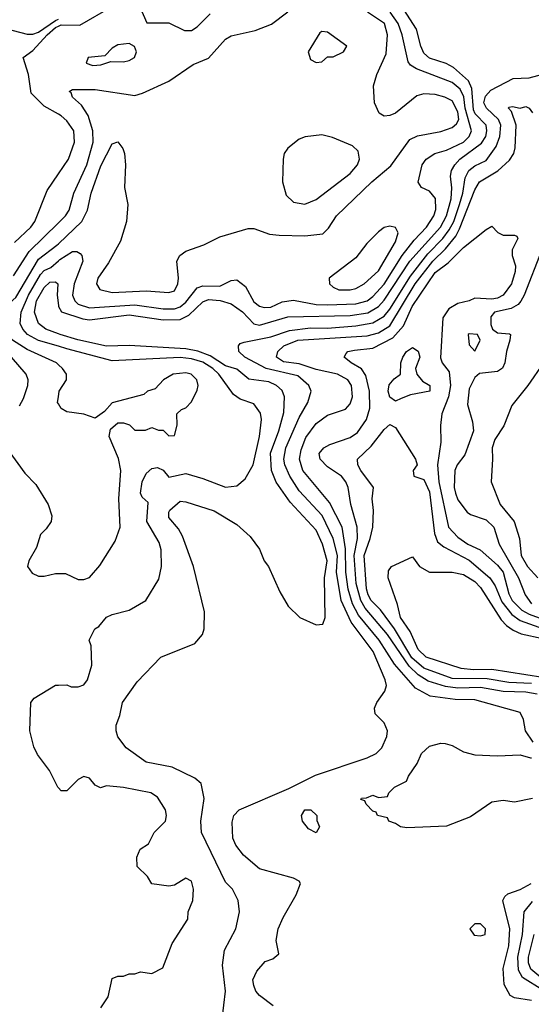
# Model space of a CAD drawing. Header units: inches. Extents: x 1793389 to 1900389, y 320802 to 470796.
# Tile 627 of 656: x 1869863 to 1871669, y 423143 to 426623. Entities that reach past the tile are written whole.
import ezdxf

# ---------------------------------------------------------------- set-up
doc = ezdxf.new("R2010")
doc.units = ezdxf.units.IN
doc.header["$MEASUREMENT"] = 0
doc.layers.add('B8462', color=7, linetype='Continuous')
doc.layers.add('B8472', color=7, linetype='Continuous')

msp = doc.modelspace()

# ---------------------------------------------------------------- linework, layer by layer
at = {"layer": 'B8462', "color": 2}
for points, elevation in [([(1869550, 426650.4), (1869670, 426617), (1869790, 426598), (1869890, 426571.8), (1869910, 426571.6), (1869930, 426579.2), (1869990, 426620.1), (1870000, 426624.6)], 330), ([(1870000, 426289.4), (1869950, 426318), (1869903.3, 426363.3), (1869894.3, 426430), (1869875.3, 426490), (1869910, 426514), (1869959.8, 426570), (1869990, 426595.5), (1870000, 426600.3)], 326), ([(1869844.4, 425835.6), (1869902, 425890), (1869917, 425910), (1869960.1, 426019.9), (1870000, 426078.4)], 326), ([(1869841.6, 425718.4), (1869896.3, 425803.7), (1870000, 425905.4)], 322), ([(1870000, 425403.5), (1869993.2, 425410), (1869890, 425457.7), (1869837.6, 425490), (1869789.6, 425530), (1869777, 425550), (1869772, 425570), (1869778, 425590), (1869790, 425602), (1869830, 425623.7), (1869850, 425641.3), (1869930, 425776.5), (1869994.1, 425825.9), (1870000, 425831.5)], 318), ([(1870000, 425469.2), (1869930, 425489.8), (1869890.8, 425510.8), (1869874.3, 425530), (1869865.1, 425550), (1869868.4, 425590), (1869894.8, 425650), (1869937.1, 425722.9), (1869950, 425736.5), (1869972.8, 425747.2), (1870000, 425771.4)], 314), ([(1870000, 425512.6), (1869956, 425530), (1869929.6, 425550), (1869915.8, 425590), (1869923.1, 425630), (1869950, 425677.1), (1869970, 425695.3), (1869990, 425697.1), (1869998, 425690), (1869994.9, 425650), (1870000, 425612.9)], 310), ([(1869862, 425258), (1869876.2, 425283.8), (1869892.3, 425330), (1869892.7, 425350), (1869886.6, 425370), (1869834, 425430)], 322), ([(1870000, 425265.3), (1869997.2, 425270), (1870000, 425290.5)], 318), ([(1869822, 425102), (1869880.9, 425020.9), (1869919.9, 424979.9), (1869964, 424910), (1869976.3, 424870), (1869974, 424850), (1869956.8, 424823.2), (1869936.9, 424803.1), (1869922, 424758), (1869896, 424710), (1869891.3, 424690), (1869907.1, 424667.1), (1869930, 424656), (1869950, 424656), (1869990, 424666), (1870000, 424665.8)], 318), ([(1870000, 423908), (1869998, 423910), (1869968.7, 423970), (1869926.3, 424026.3), (1869912.9, 424052.9), (1869899, 424110), (1869902, 424210), (1869914.6, 424225.4), (1869990, 424271.3), (1870000, 424271.5)], 314)]:
    msp.add_lwpolyline(points, dxfattribs=dict(at, elevation=elevation))
at = {"layer": 'B8472', "color": 2}
for points, elevation in [([(1870282, 426682), (1870312, 426612), (1870390, 426612), (1870445.4, 426585.4), (1870470, 426584.7), (1870490, 426598), (1870535.6, 426644.4)], 326), ([(1870000, 426600.3), (1870010, 426605.2), (1870075.8, 426604.2), (1870190, 426670.3)], 326), ([(1870000, 425612.9), (1870000.4, 425610), (1870010.3, 425590.3), (1870085.8, 425565.8), (1870110, 425562.8), (1870250, 425580.2), (1870370, 425562), (1870430, 425563.2), (1870460.7, 425579.3), (1870510, 425626), (1870530, 425634), (1870571.2, 425631.2), (1870610, 425619.5), (1870650, 425590.3), (1870690, 425548.4), (1870710, 425543.7), (1870810, 425573.1), (1871030, 425577.2), (1871092.7, 425587.3), (1871130, 425609), (1871150, 425631.6), (1871240.9, 425770), (1871348.7, 425890), (1871369.8, 425930.2), (1871386.6, 425990), (1871388.5, 426028.5), (1871384.2, 426070), (1871387.6, 426090), (1871398.7, 426110), (1871417.4, 426130), (1871492.9, 426187.1), (1871508.3, 426210), (1871512.6, 426230), (1871509.7, 426250), (1871471.1, 426290), (1871465, 426305), (1871459.6, 426379.6), (1871447.2, 426407.2), (1871394.5, 426454.5), (1871368.7, 426468.7), (1871310, 426486.9), (1871290, 426505.1), (1871278.7, 426530), (1871264.2, 426590), (1871219, 426659)], 310), ([(1870000, 425905.4), (1870025.1, 425930), (1870038, 425950), (1870054.7, 426010), (1870099.8, 426110), (1870123.1, 426190), (1870121.1, 426230), (1870104.9, 426284.9), (1870081, 426321), (1870049.2, 426350), (1870044.7, 426364.7), (1870038, 426370), (1870050, 426376), (1870130, 426376.4), (1870270, 426354.8), (1870296.5, 426363.5), (1870390, 426406), (1870475.5, 426464.5), (1870530, 426487.7), (1870590, 426554.8), (1870610, 426566.8), (1870694.8, 426585.2), (1870752.3, 426607.7), (1870809.4, 426650.6)], 322), ([(1870000, 425831.5), (1870082, 425910), (1870103, 425950), (1870115.1, 426010), (1870150, 426106.8), (1870190, 426184.7), (1870210, 426191.3), (1870227.5, 426167.5), (1870233, 426150), (1870237.1, 426110), (1870233, 426030), (1870245.5, 425970), (1870240.3, 425910), (1870219.4, 425840.6), (1870176.4, 425763.6), (1870139.1, 425710), (1870134, 425690), (1870146, 425670), (1870190, 425659.5), (1870310, 425664.9), (1870390, 425659.1), (1870410, 425664.9), (1870421.2, 425690), (1870424, 425710), (1870418, 425770), (1870428, 425790), (1870450, 425804.7), (1870512.9, 425827.1), (1870570, 425856), (1870670, 425884.7), (1870690, 425884.7), (1870744.9, 425864.9), (1870778.6, 425861.4), (1870870, 425858.8), (1870933.6, 425866.4), (1870953.6, 425886.4), (1870982, 425930), (1871106.6, 426050), (1871172.9, 426107.1), (1871240.7, 426199.3), (1871267, 426213), (1871350, 426228.2), (1871390, 426242.4), (1871405.3, 426254.7), (1871412.9, 426270), (1871410, 426297.2), (1871390, 426336.2), (1871364, 426350), (1871330, 426358.7), (1871290, 426360.9), (1871265.5, 426354.5), (1871190, 426293.2), (1871170, 426285.2), (1871150, 426282.7), (1871132.5, 426292.5), (1871116, 426330), (1871112.7, 426390), (1871123.7, 426430), (1871156.9, 426503.1), (1871161.1, 426570), (1871151, 426610), (1871091.5, 426650)], 318), ([(1870000, 425771.4), (1870004.5, 425775.5), (1870050, 425804.4), (1870064.5, 425804.5), (1870077.1, 425797.1), (1870082.8, 425790), (1870085.5, 425770), (1870055.8, 425690), (1870049.2, 425649.2), (1870057.6, 425630), (1870070, 425617.6), (1870110, 425604.4), (1870270, 425615.2), (1870370, 425601.3), (1870410, 425600.8), (1870430, 425607.9), (1870450, 425624.6), (1870490, 425675.6), (1870510, 425682), (1870570, 425681.1), (1870610, 425702), (1870630, 425704), (1870660.4, 425680.4), (1870690, 425625.5), (1870710, 425610.4), (1870726.3, 425606.3), (1870750, 425607.4), (1870790, 425625.7), (1870830, 425631.8), (1870910, 425617), (1870950, 425615.2), (1871050, 425618.6), (1871090, 425629.1), (1871110, 425644.6), (1871150, 425688.8), (1871212.9, 425790), (1871255.7, 425844.3), (1871299.7, 425890), (1871325.1, 425930), (1871332.7, 425952.7), (1871331.3, 425991.3), (1871310, 426017.2), (1871282, 426030), (1871269.4, 426049.4), (1871283.7, 426110), (1871298, 426130), (1871329.2, 426150), (1871370, 426162.6), (1871429.8, 426190.2), (1871449.8, 426210.2), (1871458.3, 426230), (1871436.3, 426310), (1871430.5, 426350.5), (1871417.6, 426377.6), (1871390, 426401.7), (1871264, 426450), (1871242.8, 426462.8), (1871234.7, 426474.7), (1871213.7, 426570), (1871198.7, 426610), (1871171.1, 426650)], 314), ([(1870757.5, 423137.5), (1870710, 423174), (1870697.2, 423190), (1870689.3, 423210), (1870686, 423230), (1870700.2, 423259.8), (1870730, 423294), (1870756.4, 423303.6), (1870778, 423322), (1870769, 423369), (1870776, 423410), (1870792.7, 423450), (1870839.3, 423530), (1870854, 423570), (1870850, 423578), (1870829.2, 423589.2), (1870710, 423622), (1870652.7, 423670), (1870625.8, 423705.8), (1870616, 423730), (1870612.9, 423787.1), (1870619, 423810), (1870638, 423830), (1870813.6, 423906.4), (1870907.2, 423952.8), (1871090, 424014), (1871122, 424030), (1871141.2, 424050), (1871159, 424090), (1871162, 424110), (1871150, 424138), (1871118, 424170), (1871115.3, 424190), (1871124, 424210), (1871152.7, 424250), (1871158, 424270), (1871153.6, 424290), (1871110.9, 424390), (1871033.9, 424493.9), (1870998.4, 424570), (1870981.5, 424670), (1870984.6, 424730), (1870969.8, 424790), (1870930.6, 424870.6), (1870850, 424957.6), (1870816.4, 425010), (1870799.1, 425050), (1870795.4, 425070), (1870802.6, 425110), (1870850, 425217.3), (1870880.7, 425270), (1870892.7, 425310), (1870883.7, 425330), (1870844.7, 425364.7), (1870732.7, 425390), (1870658, 425430), (1870637.2, 425450), (1870635.3, 425470), (1870641.2, 425478.8), (1870656, 425484), (1870750, 425502.6), (1870815.6, 425524.4), (1870890, 425534.2), (1870950, 425533.4), (1871050, 425540.7), (1871110, 425552.3), (1871150, 425575.6), (1871170, 425600.3), (1871243.2, 425716.8), (1871303.9, 425796.1), (1871357.2, 425850), (1871379.6, 425880.4), (1871395.2, 425910), (1871416.2, 425970), (1871428, 426010), (1871436.1, 426063.9), (1871448.2, 426090), (1871470, 426106.7), (1871510, 426126), (1871544.9, 426175.1), (1871558.7, 426210), (1871561.4, 426250), (1871553.1, 426270), (1871511.2, 426310), (1871501.7, 426330), (1871507, 426353), (1871526.3, 426373.7), (1871604.9, 426415.1), (1871661.7, 426418.3), (1871710, 426430.5)], 306), ([(1871675.3, 424070), (1871648.7, 424110), (1871642, 424150), (1871630, 424174), (1871470, 424219.7), (1871400.4, 424220.4), (1871312.3, 424232.3), (1871260.1, 424260.1), (1871185.7, 424345.7), (1871132.1, 424430), (1871058.8, 424518.8), (1871038.5, 424558.5), (1871022.9, 424610), (1871015, 424670), (1871013.4, 424753.4), (1871001.7, 424830), (1870956.3, 424916.3), (1870863, 425030), (1870851.1, 425070), (1870857.4, 425102.6), (1870873.4, 425146.6), (1870910, 425195.5), (1870950, 425225.5), (1871013.3, 425246.7), (1871030, 425266), (1871037.6, 425290), (1871034, 425330), (1871022, 425350), (1870985.2, 425370), (1870910, 425387.3), (1870850, 425406.8), (1870794, 425414), (1870769.7, 425430.3), (1870774.5, 425450), (1870795.1, 425470), (1870845.2, 425490), (1871090, 425506), (1871130, 425516.5), (1871170, 425540.9), (1871259.4, 425690), (1871321.8, 425770), (1871366.9, 425813.1), (1871402.3, 425857.7), (1871416.3, 425883.7), (1871470, 426022), (1871486.6, 426050), (1871550.9, 426089.1), (1871592.8, 426127.2), (1871607, 426150), (1871612.3, 426170), (1871616, 426250), (1871599.3, 426299.3), (1871589.1, 426310.9), (1871590, 426314), (1871603.1, 426316.9), (1871630, 426311), (1871650, 426316), (1871662, 426310), (1871673.7, 426293.7)], 302), ([(1870000, 426078.4), (1870035.1, 426130), (1870057, 426190), (1870054, 426230), (1870030, 426266), (1870010, 426283.7), (1870000, 426289.4)], 326), ([(1871690, 424239.2), (1871650, 424246.6), (1871570, 424248.6), (1871490, 424262.9), (1871410, 424260.2), (1871366.4, 424266.4), (1871305.7, 424285.7), (1871270, 424307.7), (1871238, 424338), (1871161.8, 424450), (1871083.3, 424543.3), (1871067.3, 424570), (1871050.7, 424630), (1871043.4, 424730), (1871055.3, 424790), (1871054.8, 424830), (1871031.6, 424910), (1871022.7, 424970), (1871014.5, 424990), (1870999.3, 425010), (1870950, 425042.7), (1870923.7, 425070), (1870920.9, 425090), (1870937.2, 425110), (1870958.3, 425121.7), (1871030, 425146), (1871056.2, 425163.8), (1871087.8, 425210), (1871099.7, 425250), (1871097.7, 425310), (1871085.6, 425365.6), (1871069.8, 425389.8), (1871033.2, 425410), (1871008.7, 425430), (1871016, 425444), (1871022, 425450), (1871044.9, 425455.1), (1871110, 425462), (1871180.8, 425499.2), (1871218.3, 425541.7), (1871248.8, 425610), (1871330, 425730.3), (1871376.3, 425763.7), (1871430, 425818), (1871510, 425882), (1871530, 425894), (1871551.6, 425871.6), (1871570, 425862), (1871610, 425862), (1871618, 425858), (1871622, 425850), (1871602, 425810), (1871602, 425790), (1871613.4, 425753.4), (1871612.8, 425732.8), (1871599.3, 425690), (1871570, 425649.6), (1871550, 425638.7), (1871530, 425635.1), (1871470, 425639.3), (1871450.4, 425629.6), (1871410, 425619.6), (1871378.3, 425601.7), (1871357.1, 425570), (1871348.5, 425428.5), (1871354.8, 425410), (1871378.9, 425378.9), (1871383.9, 425330), (1871377.3, 425290), (1871353.4, 425230), (1871348.5, 425188.5), (1871350.4, 425130), (1871338.2, 425050), (1871342.9, 424990), (1871376.9, 424830), (1871410, 424794), (1871444.9, 424770), (1871489, 424749), (1871550, 424695.8), (1871570.2, 424670), (1871590, 424594), (1871602, 424570), (1871636.1, 424536.1), (1871661.9, 424521.9), (1871710, 424504.8)], 298), ([(1871706.7, 425810), (1871644.2, 425650), (1871631.7, 425628.3), (1871623.4, 425616.6), (1871597.8, 425602.2), (1871539.3, 425590), (1871526.6, 425573.4), (1871525.9, 425545.9), (1871532.4, 425530), (1871550, 425516.5), (1871592.5, 425512.5), (1871596, 425510), (1871594, 425490), (1871582, 425450), (1871576.3, 425410), (1871568, 425392), (1871550, 425379.3), (1871486.8, 425373.2), (1871470, 425358), (1871450, 425318), (1871443.5, 425263.5), (1871461.6, 425201.6), (1871464.9, 425170), (1871434.9, 425085.1), (1871407.3, 425050), (1871398.8, 425030), (1871397.3, 424970), (1871401.6, 424950), (1871410, 424926), (1871443.1, 424883.1), (1871454.2, 424874.2), (1871510, 424855.3), (1871536.4, 424830), (1871555.8, 424770), (1871623.7, 424650), (1871647.2, 424590), (1871670, 424558.9)], 302), ([(1870578, 423090), (1870589.3, 423190), (1870578.9, 423281.1), (1870585.8, 423334.2), (1870626, 423410), (1870639, 423470), (1870634, 423510), (1870614, 423550), (1870590, 423575.3), (1870505.1, 423750), (1870502.9, 423790), (1870514.5, 423870), (1870503.7, 423923.7), (1870482, 423942), (1870401.6, 423981.6), (1870310, 423999.3), (1870239, 424050), (1870210, 424089), (1870203.7, 424110), (1870203.7, 424130), (1870216.6, 424163.4), (1870226, 424210), (1870277.5, 424282.5), (1870362, 424370), (1870482, 424418), (1870508.7, 424450), (1870514, 424470), (1870516, 424530), (1870477, 424690), (1870437.7, 424797.7), (1870423.3, 424823.3), (1870390, 424864), (1870390, 424882), (1870392.7, 424890), (1870430, 424922), (1870450, 424919.1), (1870550, 424887.3), (1870630, 424838.8), (1870676.7, 424796.7), (1870710, 424751.3), (1870726, 424710), (1870741, 424690), (1870781.1, 424601.1), (1870810.7, 424550.7), (1870852, 424510), (1870910, 424484.7), (1870933.2, 424486.8), (1870942, 424510), (1870939.7, 424650), (1870948.2, 424710), (1870932.1, 424770), (1870910, 424819.5), (1870817.6, 424917.6), (1870768.6, 424988.6), (1870752.6, 425030), (1870748.9, 425091.1), (1870777.7, 425170), (1870795.1, 425235.1), (1870798, 425290), (1870790, 425312.7), (1870769.3, 425330), (1870742.7, 425342.7), (1870672.3, 425352.3), (1870630, 425388.3), (1870590, 425399.8), (1870535.5, 425435.5), (1870492.2, 425452.2), (1870450, 425459.8), (1870250, 425471.9), (1870170, 425468.8), (1870068.8, 425491.2), (1870006.6, 425510), (1870000, 425512.6)], 310), ([(1870000, 424271.5), (1870030, 424272), (1870045.4, 424265.4), (1870070, 424264.7), (1870090, 424272), (1870102, 424290), (1870118, 424342), (1870115.3, 424410), (1870108.7, 424430), (1870128, 424470), (1870142, 424478), (1870170, 424511), (1870190, 424521), (1870250, 424536), (1870308.7, 424570), (1870354.8, 424645.2), (1870363.7, 424690), (1870362.9, 424750), (1870355.8, 424775.8), (1870311.8, 424850), (1870317.2, 424917.2), (1870296, 424936), (1870289.6, 424950), (1870295.1, 424990), (1870310, 425018.8), (1870330, 425037.3), (1870350, 425040.7), (1870370, 425031), (1870390, 425006), (1870450, 425019.3), (1870510, 425001.6), (1870590, 424970.4), (1870630, 424975.5), (1870659.7, 425000.3), (1870687, 425050), (1870709.6, 425150), (1870717, 425210), (1870713.1, 425233.1), (1870690, 425265.2), (1870642, 425282), (1870618, 425298), (1870566.6, 425370), (1870545.4, 425390), (1870510, 425413.2), (1870470, 425424.4), (1870430, 425428.9), (1870190, 425418), (1870030, 425460.4), (1870000, 425469.2)], 314), ([(1870000, 425290.5), (1870002.7, 425310), (1870028.7, 425350), (1870028.7, 425370), (1870014, 425390), (1870000, 425403.5)], 318), ([(1871712.7, 425410), (1871657.1, 425330), (1871600.9, 425259.1), (1871572, 425188), (1871540.9, 425139.1), (1871530.5, 425110), (1871532.7, 425070), (1871528, 424990), (1871559.3, 424910), (1871608.4, 424850), (1871627, 424790), (1871633.4, 424730), (1871656, 424690), (1871692, 424650)], 306), ([(1870000, 424665.8), (1870025.4, 424665.4), (1870070, 424644.7), (1870090, 424644.7), (1870110, 424652), (1870146.3, 424693.7), (1870200.5, 424779.5), (1870218, 424830), (1870213.6, 424930), (1870220.7, 425030), (1870212.1, 425072.1), (1870179, 425150), (1870184, 425176), (1870210, 425198), (1870230, 425198), (1870251.3, 425191.3), (1870270, 425172), (1870307.3, 425172.7), (1870330, 425182), (1870352.7, 425172.7), (1870370, 425172), (1870390, 425152), (1870410, 425154), (1870419, 425190), (1870418, 425230), (1870434.6, 425245.4), (1870450, 425251.3), (1870470, 425272), (1870490, 425314), (1870493.2, 425330), (1870488.7, 425350), (1870468, 425370), (1870450, 425374.5), (1870404.7, 425370), (1870371.3, 425350), (1870341, 425319), (1870314, 425310), (1870302, 425298), (1870190, 425268.7), (1870162, 425238), (1870130, 425215.3), (1870090, 425228.7), (1870030, 425237.2), (1870010, 425248.7), (1870000, 425265.3)], 318), ([(1871670, 424276.8), (1871590, 424281), (1871513.3, 424293.3), (1871390, 424294.2), (1871290, 424331.7), (1871247.6, 424367.6), (1871186, 424470), (1871137.4, 424537.4), (1871103.8, 424570), (1871092.8, 424590), (1871088, 424612), (1871078.7, 424730), (1871100.5, 424790), (1871109.6, 424830), (1871111.9, 424888.1), (1871107.8, 424930), (1871112.7, 424970), (1871067.6, 425030), (1871057, 425050), (1871055.1, 425070), (1871104.4, 425115.6), (1871150, 425174.8), (1871170, 425192), (1871190, 425182), (1871260.7, 425070), (1871266, 425050), (1871252, 425030), (1871254, 425010), (1871290, 424998), (1871310, 424954.8), (1871327.2, 424807.2), (1871338, 424778), (1871360.3, 424760.3), (1871450, 424712.9), (1871523.1, 424650), (1871541.8, 424621.8), (1871565.7, 424565.7), (1871600.8, 424520.8), (1871630, 424499.7), (1871696.2, 424476.2)], 294), ([(1871710, 424297.8), (1871530, 424326), (1871464.9, 424324.9), (1871422, 424330), (1871298, 424370), (1871270, 424397), (1871241.1, 424461.1), (1871208, 424510), (1871196.5, 424556.5), (1871164, 424650), (1871165.2, 424674.8), (1871175.3, 424690), (1871250, 424724.7), (1871274, 424690), (1871310, 424670.5), (1871390, 424670.4), (1871430, 424662), (1871470, 424637), (1871490, 424615.8), (1871562.6, 424502.6), (1871581.6, 424481.6), (1871605.5, 424465.5), (1871633, 424453), (1871710, 424436.2)], 290), ([(1871674, 423870), (1871610, 423857.2), (1871570, 423864), (1871530, 423858), (1871454.2, 423805.8), (1871370, 423772.7), (1871230, 423766.6), (1871208, 423770), (1871190, 423782), (1871166, 423790), (1871162, 423802), (1871126, 423810), (1871122, 423822), (1871110, 423826), (1871086, 423850), (1871082, 423862), (1871067.3, 423867.3), (1871070, 423872), (1871087.3, 423872.7), (1871110, 423882), (1871130, 423874), (1871162, 423878), (1871166, 423890), (1871186, 423910), (1871228.7, 423931.3), (1871235.3, 423950), (1871266.3, 423993.7), (1871282, 424030), (1871310, 424056), (1871350, 424066), (1871365.4, 424065.4), (1871390, 424058), (1871430, 424036), (1871470, 424024.7), (1871550, 424021), (1871630, 424024.7), (1871666, 424014), (1871670, 424014)], 302), ([(1870149.1, 423130.9), (1870175.3, 423170), (1870190, 423234), (1870210, 423242), (1870230, 423242), (1870249.1, 423250.9), (1870270, 423251.3), (1870290, 423258), (1870330, 423252), (1870368.4, 423271.6), (1870402, 423358), (1870456.4, 423443.6), (1870458, 423470), (1870474, 423510), (1870477.2, 423550), (1870470, 423578), (1870450, 423588.7), (1870410, 423564), (1870390, 423561.2), (1870330, 423568.7), (1870314.6, 423594.6), (1870278, 423630), (1870276.4, 423663.6), (1870288.7, 423691.3), (1870318, 423710), (1870338, 423750), (1870378, 423790), (1870382, 423810), (1870378, 423830), (1870350, 423875.3), (1870326, 423890), (1870230, 423909), (1870170, 423915.3), (1870148.4, 423908.4), (1870130, 423918), (1870110, 423942), (1870090, 423948.7), (1870070, 423938), (1870030, 423898), (1870010, 423898), (1870000, 423908)], 314), ([(1871670, 423156.2), (1871610, 423166), (1871594.2, 423174.2), (1871573, 423213), (1871569.6, 423270), (1871589.8, 423350), (1871593.5, 423410), (1871569.2, 423510), (1871576, 423524), (1871586.8, 423533.2), (1871630, 423548.4), (1871669.3, 423570)], 302), ([(1871710, 423192.9), (1871638.2, 423238.2), (1871624.1, 423264.1), (1871622.2, 423310), (1871638, 423390), (1871643.5, 423470), (1871673.2, 423506.8)], 298), ([(1871730, 423215.5), (1871667.5, 423267.5), (1871659.4, 423290), (1871659, 423310), (1871679.4, 423390)], 294)]:
    msp.add_lwpolyline(points, dxfattribs=dict(at, elevation=elevation))
for points, elevation in [([(1870930, 426582), (1870922.8, 426577.2), (1870882, 426510), (1870890, 426482), (1870910, 426472), (1870930, 426474), (1870950, 426492), (1870970, 426492), (1871006, 426510), (1871018, 426530), (1870950, 426579)], 322), ([(1870250, 426539), (1870210, 426534), (1870190, 426522.7), (1870164, 426496), (1870104.7, 426490), (1870098, 426470), (1870121.4, 426461.4), (1870150, 426464), (1870184.7, 426475.3), (1870230, 426474), (1870250, 426478.8), (1870268.7, 426490), (1870275.3, 426510), (1870268.9, 426528.9)], 326), ([(1870930, 426216), (1870870.5, 426209.5), (1870850, 426201.2), (1870810, 426169), (1870797.3, 426150), (1870793.4, 426130), (1870790.6, 426050.6), (1870803.4, 426003.4), (1870830, 425978.8), (1870870, 425970.7), (1870910, 425988), (1871030, 426079.1), (1871056, 426110), (1871062.7, 426130), (1871058, 426158), (1871037.5, 426177.5), (1870967.2, 426207.2)], 322), ([(1871170, 425894), (1871150, 425889), (1871130, 425874), (1871088.1, 425831.9), (1871050, 425781.2), (1870956, 425710), (1870957.3, 425690), (1870970, 425677.3), (1870990, 425668.5), (1871030, 425668.7), (1871050, 425673), (1871079.3, 425690), (1871130, 425735.5), (1871190, 425838), (1871199.3, 425870), (1871190, 425888.7)], 318), ([(1871450, 425513.2), (1871446.8, 425510), (1871450, 425474), (1871470, 425452), (1871489, 425490), (1871479, 425510)], 302), ([(1871190, 425275.3), (1871170, 425288.7), (1871164.5, 425310), (1871167.2, 425332.8), (1871185.6, 425354.4), (1871208, 425370), (1871208.7, 425410), (1871215.3, 425430), (1871228.7, 425450), (1871250, 425464.7), (1871270, 425451.3), (1871275.5, 425430), (1871261, 425390), (1871264.7, 425370), (1871285.5, 425345.5), (1871311, 425330), (1871311, 425310), (1871242.5, 425297.5), (1871210, 425284)], 294), ([(1870910, 423748.7), (1870883.1, 423763.1), (1870862, 423790), (1870858, 423810), (1870870, 423831), (1870890.7, 423830.7), (1870912, 423810), (1870912.7, 423792.7), (1870922, 423770)], 302), ([(1871490, 423428), (1871470, 423428), (1871452, 423410), (1871467.5, 423387.5), (1871490, 423384.7), (1871506, 423390), (1871508, 423410)], 306)]:
    msp.add_lwpolyline(points, close=True, dxfattribs=dict(at, elevation=elevation))

doc.saveas('drawing.dxf')
